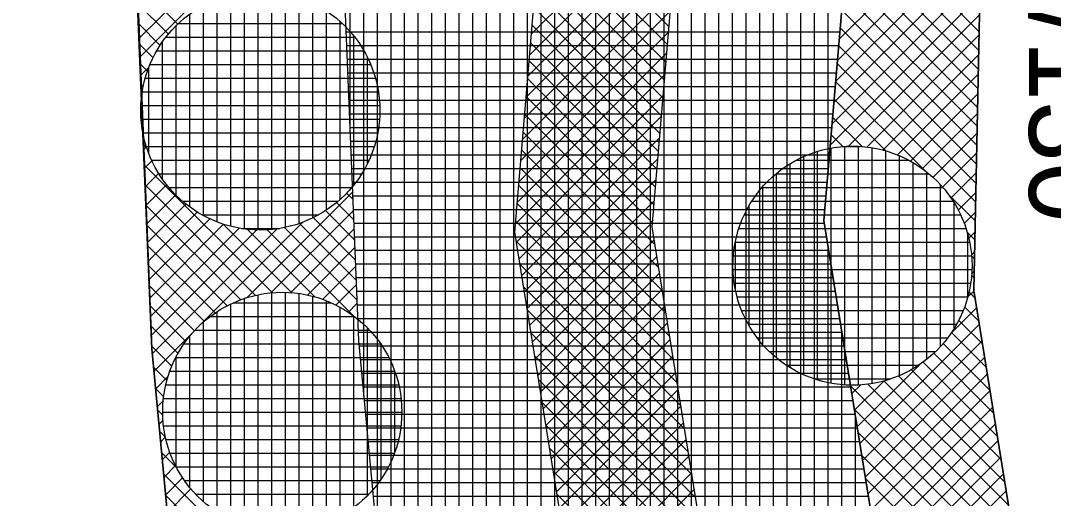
# Model space of a CAD drawing. Extents: x -565346 to -564154, y -1097386 to -1095620.
# Drawn here: x -564334.55 to -564319.43, y -1095957.54 to -1095950.55 of the extents above; entities that cross this region are included whole.
import ezdxf

# ---------------------------------------------------------------- set-up
doc = ezdxf.new("R2010")
doc.units = 0
for name, color, linetype in [('Vrstva 1', 7, 'Continuous'), ('Vrstva 13', 7, 'Continuous'), ('Vrstva 40', 7, 'Continuous'), ('Vrstva 41', 7, 'Continuous'), ('Vrstva 42', 7, 'Continuous'), ('Vrstva 43', 7, 'Continuous'), ('Vrstva 44', 7, 'Continuous')]:
    doc.layers.add(name, color=color, linetype=linetype)

msp = doc.modelspace()

# ---------------------------------------------------------------- linework, layer by layer
at = {"layer": 'Vrstva 1'}
for p, q in [((-564338.22, -1095817.34), (-564332.63, -1095955.35)), ((-564332.63, -1095955.35), (-564327.79, -1096006.41))]:
    msp.add_line(p, q, dxfattribs=at)
at = {"layer": 'Vrstva 13'}
for p, q in [((-564320.51, -1095950.21), (-564320.6, -1095954.5)), ((-564320.6, -1095954.5), (-564314.77, -1095990.63))]:
    msp.add_line(p, q, dxfattribs=at)
at = {"layer": 'Vrstva 41'}
for points in [[(-564213.14, -1096212.119), (-564215.677, -1096213.942), (-564248.76, -1096171.14), (-564286.49, -1096118.78), (-564303.06, -1096086.2), (-564321.97, -1096050.57), (-564327.79, -1096006.41), (-564332.63, -1095955.35), (-564334.17, -1095918.36), (-564331.082, -1095918.814), (-564329.607, -1095955.228), (-564324.705, -1096006.855), (-564319.072, -1096049.639), (-564283.916, -1096117.222), (-564246.344, -1096169.361)], [(-564317.9, -1095918.68), (-564319.837, -1095918.359), (-564322.792, -1095953.471), (-564316.779, -1095990.732), (-564317.708, -1096006.365), (-564312.296, -1096047.478), (-564277.924, -1096113.563), (-564240.773, -1096165.119), (-564207.452, -1096208.029), (-564205.9, -1096206.84), (-564239.15, -1096163.95), (-564276.21, -1096112.52), (-564310.36, -1096046.86), (-564315.7, -1096006.29), (-564314.77, -1095990.63), (-564320.6, -1095954.5), (-564320.51, -1095950.21)]]:
    msp.add_lwpolyline(points, close=True, dxfattribs=at)
at = {"layer": 'Vrstva 42'}
for p, q in [((-564324.887, -1095948.555), (-564327.078, -1095950.746)), ((-564326.913, -1095948.784), (-564325.062, -1095950.635)), ((-564324.913, -1095948.864), (-564327.104, -1095951.055)), ((-564330.835, -1095949.107), (-564332.808, -1095951.08)), ((-564326.935, -1095949.045), (-564325.084, -1095950.896)), ((-564331.152, -1095949.142), (-564332.819, -1095950.808)), ((-564324.939, -1095949.173), (-564327.13, -1095951.364)), ((-564326.957, -1095949.306), (-564325.106, -1095951.157)), ((-564324.965, -1095949.481), (-564327.156, -1095951.673)), ((-564320.456, -1095949.556), (-564322.647, -1095951.747)), ((-564326.979, -1095949.567), (-564325.128, -1095951.418)), ((-564324.991, -1095949.79), (-564327.182, -1095951.981)), ((-564327.001, -1095949.828), (-564325.15, -1095951.679)), ((-564332.853, -1095950), (-564332.252, -1095950.601)), ((-564320.481, -1095949.864), (-564322.673, -1095952.056)), ((-564321.089, -1095949.906), (-564322.621, -1095951.438)), ((-564321.224, -1095950.005), (-564320.52, -1095950.709)), ((-564325.017, -1095950.099), (-564327.208, -1095952.29)), ((-564327.023, -1095950.089), (-564325.172, -1095951.939)), ((-564321.404, -1095950.108), (-564320.526, -1095950.986)), ((-564332.84, -1095950.295), (-564332.388, -1095950.747)), ((-564320.507, -1095950.173), (-564322.699, -1095952.365)), ((-564321.685, -1095950.219), (-564322.595, -1095951.129)), ((-564322.034, -1095950.286), (-564322.569, -1095950.82)), ((-564322.369, -1095950.275), (-564320.55, -1095952.094)), ((-564322.073, -1095950.288), (-564320.544, -1095951.817)), ((-564321.822, -1095950.256), (-564320.538, -1095951.54)), ((-564321.602, -1095950.193), (-564320.532, -1095951.263)), ((-564325.043, -1095950.408), (-564327.234, -1095952.599)), ((-564327.045, -1095950.349), (-564325.194, -1095952.2)), ((-564322.533, -1095950.393), (-564320.555, -1095952.371)), ((-564320.515, -1095950.464), (-564322.439, -1095952.388)), ((-564332.828, -1095950.591), (-564332.509, -1095950.91)), ((-564329.794, -1095950.612), (-564329.81, -1095950.627)), ((-564327.067, -1095950.61), (-564325.216, -1095952.461)), ((-564325.069, -1095950.717), (-564327.26, -1095952.908)), ((-564322.555, -1095950.654), (-564320.561, -1095952.648)), ((-564320.521, -1095950.753), (-564322.166, -1095952.398)), ((-564332.816, -1095950.886), (-564332.611, -1095951.09)), ((-564327.089, -1095950.871), (-564325.238, -1095952.722)), ((-564322.577, -1095950.915), (-564320.567, -1095952.925)), ((-564325.095, -1095951.026), (-564327.286, -1095953.217)), ((-564320.527, -1095951.042), (-564321.93, -1095952.444)), ((-564332.804, -1095951.181), (-564332.695, -1095951.289)), ((-564327.111, -1095951.132), (-564325.26, -1095952.983)), ((-564322.599, -1095951.176), (-564320.573, -1095953.202)), ((-564332.671, -1095951.226), (-564332.796, -1095951.351)), ((-564325.121, -1095951.334), (-564327.312, -1095953.526)), ((-564320.534, -1095951.331), (-564321.717, -1095952.514)), ((-564332.791, -1095951.476), (-564332.758, -1095951.51)), ((-564327.133, -1095951.393), (-564325.282, -1095953.244)), ((-564322.621, -1095951.437), (-564321.316, -1095952.742)), ((-564332.773, -1095951.611), (-564332.785, -1095951.623)), ((-564325.147, -1095951.643), (-564327.298, -1095953.794)), ((-564327.155, -1095951.654), (-564325.304, -1095953.505)), ((-564320.54, -1095951.619), (-564321.525, -1095952.605)), ((-564322.643, -1095951.698), (-564321.884, -1095952.456)), ((-564325.173, -1095951.952), (-564327.258, -1095954.037)), ((-564327.177, -1095951.915), (-564325.268, -1095953.824)), ((-564322.665, -1095951.959), (-564322.232, -1095952.392)), ((-564320.546, -1095951.908), (-564321.351, -1095952.714)), ((-564325.199, -1095952.261), (-564327.219, -1095954.281)), ((-564327.199, -1095952.176), (-564325.213, -1095954.161)), ((-564322.687, -1095952.22), (-564322.515, -1095952.392)), ((-564320.552, -1095952.197), (-564321.196, -1095952.841)), ((-564332.754, -1095952.361), (-564332.706, -1095952.409)), ((-564332.71, -1095952.397), (-564332.751, -1095952.438)), ((-564327.221, -1095952.437), (-564325.159, -1095954.498)), ((-564325.225, -1095952.57), (-564327.18, -1095954.524)), ((-564320.558, -1095952.486), (-564321.056, -1095952.985)), ((-564332.742, -1095952.656), (-564330.867, -1095954.532)), ((-564332.631, -1095952.6), (-564332.74, -1095952.709)), ((-564327.243, -1095952.697), (-564325.104, -1095954.836)), ((-564332.531, -1095952.783), (-564332.729, -1095952.981)), ((-564325.251, -1095952.879), (-564327.14, -1095954.768)), ((-564320.564, -1095952.775), (-564320.933, -1095953.144)), ((-564332.73, -1095952.952), (-564331.113, -1095954.569)), ((-564332.414, -1095952.949), (-564332.717, -1095953.252)), ((-564327.264, -1095952.958), (-564325.05, -1095955.173)), ((-564332.281, -1095953.098), (-564332.706, -1095953.524)), ((-564329.695, -1095953.058), (-564331.24, -1095954.603)), ((-564329.781, -1095953.072), (-564329.691, -1095953.162)), ((-564325.277, -1095953.187), (-564327.101, -1095955.011)), ((-564320.982, -1095953.076), (-564320.579, -1095953.479)), ((-564320.57, -1095953.064), (-564320.827, -1095953.321)), ((-564332.718, -1095953.247), (-564331.33, -1095954.635)), ((-564332.132, -1095953.232), (-564332.695, -1095953.795)), ((-564329.684, -1095953.33), (-564330.887, -1095954.533)), ((-564330.09, -1095953.329), (-564329.667, -1095953.752)), ((-564329.927, -1095953.208), (-564329.679, -1095953.457)), ((-564327.286, -1095953.219), (-564324.995, -1095955.51)), ((-564331.966, -1095953.349), (-564332.683, -1095954.067)), ((-564331.783, -1095953.449), (-564332.672, -1095954.338)), ((-564330.27, -1095953.431), (-564329.655, -1095954.047)), ((-564327.308, -1095953.48), (-564324.941, -1095955.848)), ((-564320.576, -1095953.353), (-564320.739, -1095953.516)), ((-564332.705, -1095953.542), (-564331.526, -1095954.721)), ((-564331.58, -1095953.529), (-564332.661, -1095954.61)), ((-564331.35, -1095953.582), (-564332.65, -1095954.881)), ((-564331.094, -1095953.609), (-564332.638, -1095955.153)), ((-564330.796, -1095953.594), (-564332.623, -1095955.421)), ((-564330.414, -1095953.494), (-564331.887, -1095954.967)), ((-564331.589, -1095953.526), (-564330.584, -1095954.532)), ((-564331.239, -1095953.594), (-564330.238, -1095954.595)), ((-564330.942, -1095953.608), (-564329.679, -1095954.871)), ((-564330.69, -1095953.578), (-564329.631, -1095954.636)), ((-564329.673, -1095953.602), (-564330.602, -1095954.531)), ((-564330.469, -1095953.515), (-564329.643, -1095954.341)), ((-564325.303, -1095953.496), (-564327.062, -1095955.255)), ((-564320.582, -1095953.642), (-564320.672, -1095953.732)), ((-564327.301, -1095953.77), (-564324.887, -1095956.185)), ((-564325.279, -1095953.755), (-564327.022, -1095955.498)), ((-564320.696, -1095953.644), (-564320.584, -1095953.756)), ((-564332.693, -1095953.837), (-564331.704, -1095954.826)), ((-564329.662, -1095953.874), (-564330.352, -1095954.564)), ((-564320.588, -1095953.931), (-564320.633, -1095953.975)), ((-564325.239, -1095953.998), (-564326.983, -1095955.742)), ((-564320.632, -1095953.992), (-564320.59, -1095954.033)), ((-564332.681, -1095954.132), (-564331.864, -1095954.949)), ((-564329.651, -1095954.146), (-564330.134, -1095954.629)), ((-564327.247, -1095954.107), (-564324.832, -1095956.522)), ((-564325.2, -1095954.242), (-564326.944, -1095955.986)), ((-564320.594, -1095954.22), (-564320.631, -1095954.256)), ((-564320.632, -1095954.275), (-564320.596, -1095954.31)), ((-564332.668, -1095954.427), (-564332.008, -1095955.087)), ((-564329.64, -1095954.417), (-564329.936, -1095954.714)), ((-564327.192, -1095954.445), (-564324.778, -1095956.859)), ((-564325.161, -1095954.485), (-564326.904, -1095956.229)), ((-564320.599, -1095954.507), (-564320.689, -1095954.597)), ((-564320.668, -1095954.521), (-564320.583, -1095954.606)), ((-564329.629, -1095954.689), (-564329.757, -1095954.818)), ((-564332.656, -1095954.722), (-564332.137, -1095955.241)), ((-564327.138, -1095954.782), (-564324.723, -1095957.197)), ((-564325.121, -1095954.729), (-564326.865, -1095956.473)), ((-564320.56, -1095954.751), (-564320.932, -1095955.123)), ((-564320.734, -1095954.738), (-564320.528, -1095954.943)), ((-564325.082, -1095954.972), (-564326.826, -1095956.716)), ((-564320.52, -1095954.994), (-564322.265, -1095956.739)), ((-564320.82, -1095954.935), (-564320.474, -1095955.281)), ((-564332.644, -1095955.017), (-564332.248, -1095955.414)), ((-564332.031, -1095955.111), (-564332.599, -1095955.679)), ((-564327.084, -1095955.119), (-564324.669, -1095957.534)), ((-564320.925, -1095955.112), (-564320.42, -1095955.618)), ((-564325.043, -1095955.216), (-564326.787, -1095956.96)), ((-564320.481, -1095955.238), (-564322.225, -1095956.982)), ((-564321.048, -1095955.273), (-564320.365, -1095955.955)), ((-564332.632, -1095955.313), (-564332.339, -1095955.605)), ((-564321.186, -1095955.417), (-564320.311, -1095956.293)), ((-564327.029, -1095955.456), (-564324.614, -1095957.871)), ((-564325.004, -1095955.46), (-564326.747, -1095957.203)), ((-564321.385, -1095955.576), (-564322.304, -1095956.495)), ((-564320.442, -1095955.481), (-564322.186, -1095957.226)), ((-564321.34, -1095955.546), (-564320.256, -1095956.63)), ((-564332.604, -1095955.623), (-564332.411, -1095955.816)), ((-564332.395, -1095955.758), (-564332.574, -1095955.938)), ((-564324.964, -1095955.703), (-564326.708, -1095957.447)), ((-564320.402, -1095955.725), (-564322.147, -1095957.469)), ((-564321.703, -1095955.749), (-564320.147, -1095957.304)), ((-564321.512, -1095955.657), (-564320.202, -1095956.967)), ((-564326.975, -1095955.794), (-564324.56, -1095958.208)), ((-564322.4, -1095955.9), (-564319.984, -1095958.316)), ((-564322.252, -1095955.877), (-564322.383, -1095956.008)), ((-564321.911, -1095955.819), (-564322.343, -1095956.252)), ((-564322.15, -1095955.868), (-564320.039, -1095957.979)), ((-564321.915, -1095955.82), (-564320.093, -1095957.642)), ((-564332.575, -1095955.935), (-564332.458, -1095956.052)), ((-564324.925, -1095955.947), (-564326.669, -1095957.69)), ((-564320.363, -1095955.968), (-564322.107, -1095957.713)), ((-564332.465, -1095956.111), (-564332.55, -1095956.196)), ((-564326.92, -1095956.131), (-564324.505, -1095958.546)), ((-564324.886, -1095956.19), (-564326.629, -1095957.934)), ((-564320.324, -1095956.212), (-564322.068, -1095957.956)), ((-564332.545, -1095956.248), (-564332.471, -1095956.321)), ((-564322.346, -1095956.238), (-564319.93, -1095958.653)), ((-564332.467, -1095956.396), (-564332.525, -1095956.454)), ((-564326.866, -1095956.468), (-564324.451, -1095958.883)), ((-564324.846, -1095956.434), (-564326.59, -1095958.177)), ((-564320.284, -1095956.455), (-564321.839, -1095958.01)), ((-564332.515, -1095956.56), (-564332.435, -1095956.64)), ((-564332.434, -1095956.646), (-564332.501, -1095956.713)), ((-564322.291, -1095956.575), (-564320.591, -1095958.275)), ((-564326.811, -1095956.805), (-564324.397, -1095959.22)), ((-564324.807, -1095956.677), (-564326.551, -1095958.421)), ((-564320.245, -1095956.699), (-564321.531, -1095957.985)), ((-564332.486, -1095956.873), (-564332.272, -1095957.087)), ((-564332.369, -1095956.864), (-564332.476, -1095956.971)), ((-564324.768, -1095956.921), (-564326.511, -1095958.665)), ((-564322.237, -1095956.912), (-564321.103, -1095958.045)), ((-564320.206, -1095956.943), (-564321.273, -1095958.009)), ((-564332.284, -1095957.062), (-564332.452, -1095957.229)), ((-564332.456, -1095957.185), (-564329.953, -1095959.688)), ((-564332.18, -1095957.241), (-564332.427, -1095957.488)), ((-564326.757, -1095957.143), (-564324.342, -1095959.558)), ((-564324.728, -1095957.164), (-564326.472, -1095958.908)), ((-564322.182, -1095957.249), (-564321.442, -1095957.99)), ((-564320.167, -1095957.186), (-564321.042, -1095958.062)), ((-564332.059, -1095957.402), (-564332.403, -1095957.746)), ((-564324.689, -1095957.408), (-564326.433, -1095959.152)), ((-564332.426, -1095957.498), (-564330.269, -1095959.655)), ((-564326.703, -1095957.48), (-564324.288, -1095959.895)), ((-564320.127, -1095957.43), (-564320.836, -1095958.138))]:
    msp.add_line(p, q, dxfattribs=at)
msp.add_lwpolyline([(-564322.318, -1095918.024), (-564324.311, -1095917.856), (-564327.322, -1095953.642), (-564321.3, -1095990.958), (-564322.226, -1096006.529), (-564316.652, -1096048.867), (-564298.213, -1096083.6), (-564281.777, -1096115.914), (-564244.285, -1096167.937), (-564211.109, -1096210.658), (-564209.483, -1096209.49), (-564242.801, -1096166.581), (-564280.063, -1096114.871), (-564296.384, -1096082.78), (-564314.716, -1096048.249), (-564320.218, -1096006.455), (-564319.291, -1095990.856), (-564325.309, -1095953.567)], close=True, dxfattribs=at)
at = {"layer": 'Vrstva 43'}
for p, q in [((-564329.73, -1095952.191), (-564329.73, -1095765.392)), ((-564329.53, -1095956.039), (-564329.53, -1095766.509)), ((-564329.33, -1095958.145), (-564329.33, -1095776.058)), ((-564329.13, -1095960.252), (-564329.13, -1095785.608)), ((-564328.93, -1095962.358), (-564328.93, -1095795.158)), ((-564328.73, -1095964.464), (-564328.73, -1095800.13)), ((-564328.53, -1095966.571), (-564328.53, -1095802.638)), ((-564328.33, -1095968.677), (-564328.33, -1095805.146)), ((-564328.13, -1095970.783), (-564328.13, -1095807.653)), ((-564327.93, -1095972.89), (-564327.93, -1095835.324)), ((-564327.73, -1095974.996), (-564327.73, -1095837.789)), ((-564327.53, -1095977.103), (-564327.53, -1095840.255)), ((-564327.33, -1095979.209), (-564327.33, -1095842.721)), ((-564327.13, -1095981.315), (-564327.13, -1095844.513)), ((-564326.93, -1095983.422), (-564326.93, -1095845.561)), ((-564326.73, -1095985.528), (-564326.73, -1095846.61)), ((-564326.53, -1095987.634), (-564326.53, -1095847.658)), ((-564326.33, -1095989.741), (-564326.33, -1095848.706)), ((-564326.13, -1095991.847), (-564326.13, -1095849.755)), ((-564325.93, -1095993.954), (-564325.93, -1095850.803)), ((-564325.73, -1095996.06), (-564325.73, -1095851.851)), ((-564325.53, -1095998.166), (-564325.53, -1095852.9)), ((-564325.33, -1096000.273), (-564325.33, -1095853.948)), ((-564325.13, -1096002.379), (-564325.13, -1095854.997)), ((-564324.93, -1096004.485), (-564324.93, -1095856.045)), ((-564324.73, -1096006.592), (-564324.73, -1095857.093)), ((-564324.53, -1096008.184), (-564324.53, -1095858.142)), ((-564324.33, -1096009.703), (-564324.33, -1095859.19)), ((-564324.13, -1096011.222), (-564324.13, -1095860.238)), ((-564323.93, -1096012.741), (-564323.93, -1095861.287)), ((-564323.73, -1096014.26), (-564323.73, -1095862.335)), ((-564323.53, -1096015.779), (-564323.53, -1095863.383)), ((-564323.33, -1096017.298), (-564323.33, -1095864.432)), ((-564323.13, -1096018.818), (-564323.13, -1095865.48)), ((-564322.93, -1096020.337), (-564322.93, -1095866.529)), ((-564322.73, -1095952.734), (-564322.73, -1095867.577)), ((-564329.79, -1095950.71), (-564322.56, -1095950.71)), ((-564329.782, -1095950.91), (-564322.576, -1095950.91)), ((-564329.774, -1095951.11), (-564322.593, -1095951.11)), ((-564329.766, -1095951.31), (-564322.61, -1095951.31)), ((-564329.758, -1095951.51), (-564322.627, -1095951.51)), ((-564329.75, -1095951.71), (-564322.644, -1095951.71)), ((-564329.741, -1095951.91), (-564322.661, -1095951.91)), ((-564329.733, -1095952.11), (-564322.677, -1095952.11)), ((-564329.725, -1095952.31), (-564322.694, -1095952.31)), ((-564329.717, -1095952.51), (-564322.711, -1095952.51)), ((-564329.709, -1095952.71), (-564322.728, -1095952.71)), ((-564329.701, -1095952.91), (-564322.745, -1095952.91)), ((-564329.693, -1095953.11), (-564322.762, -1095953.11)), ((-564329.685, -1095953.31), (-564322.778, -1095953.31)), ((-564329.677, -1095953.51), (-564322.786, -1095953.51)), ((-564329.668, -1095953.71), (-564322.753, -1095953.71)), ((-564329.66, -1095953.91), (-564322.721, -1095953.91)), ((-564322.73, -1096021.856), (-564322.73, -1095953.855)), ((-564329.652, -1095954.11), (-564322.689, -1095954.11)), ((-564329.644, -1095954.31), (-564322.657, -1095954.31)), ((-564329.636, -1095954.51), (-564322.624, -1095954.51)), ((-564329.628, -1095954.71), (-564322.592, -1095954.71)), ((-564329.62, -1095954.91), (-564322.56, -1095954.91)), ((-564329.612, -1095955.11), (-564322.528, -1095955.11)), ((-564322.53, -1096023.375), (-564322.53, -1095955.095)), ((-564329.599, -1095955.31), (-564322.495, -1095955.31)), ((-564329.58, -1095955.51), (-564322.463, -1095955.51)), ((-564329.561, -1095955.71), (-564322.431, -1095955.71)), ((-564329.542, -1095955.91), (-564322.398, -1095955.91)), ((-564329.523, -1095956.11), (-564322.366, -1095956.11)), ((-564329.504, -1095956.31), (-564322.334, -1095956.31)), ((-564322.33, -1096024.894), (-564322.33, -1095956.334)), ((-564329.485, -1095956.51), (-564322.302, -1095956.51)), ((-564329.466, -1095956.71), (-564322.269, -1095956.71)), ((-564329.447, -1095956.91), (-564322.237, -1095956.91)), ((-564329.428, -1095957.11), (-564322.205, -1095957.11)), ((-564329.409, -1095957.31), (-564322.172, -1095957.31)), ((-564329.39, -1095957.51), (-564322.14, -1095957.51))]:
    msp.add_line(p, q, dxfattribs=at)
for points in [[(-564339.576, -1095722.251), (-564332.487, -1095897.108), (-564334.985, -1095897.209), (-564334.17, -1095918.36), (-564331.082, -1095918.814), (-564329.607, -1095955.228), (-564324.705, -1096006.855), (-564319.072, -1096049.639)], [(-564312.296, -1096047.478), (-564317.708, -1096006.365), (-564316.779, -1095990.732), (-564322.792, -1095953.471), (-564319.837, -1095918.359), (-564317.9, -1095918.68), (-564316.23, -1095899.34), (-564317.284, -1095891.096), (-564319.268, -1095891.349), (-564321.435, -1095874.365), (-564327.225, -1095844.015), (-564327.939, -1095835.213), (-564325.945, -1095835.054), (-564328.86, -1095798.5), (-564329.554, -1095765.383)]]:
    msp.add_lwpolyline(points, dxfattribs=at)
at = {"layer": 'Vrstva 44'}
for p, q in [((-564331.28, -1095950.132), (-564331.28, -1095953.596)), ((-564331.08, -1095950.116), (-564331.08, -1095953.613)), ((-564330.88, -1095950.122), (-564330.88, -1095953.604)), ((-564330.68, -1095950.152), (-564330.68, -1095953.573)), ((-564331.68, -1095950.234), (-564331.68, -1095953.493)), ((-564331.48, -1095950.17), (-564331.48, -1095953.557)), ((-564330.48, -1095950.208), (-564330.48, -1095953.519)), ((-564330.28, -1095950.291), (-564330.28, -1095953.438)), ((-564332.08, -1095950.455), (-564332.08, -1095953.271)), ((-564331.88, -1095950.329), (-564331.88, -1095953.399)), ((-564330.08, -1095950.403), (-564330.08, -1095953.322)), ((-564332.243, -1095950.59), (-564329.845, -1095950.59)), ((-564329.88, -1095950.559), (-564329.88, -1095953.17)), ((-564332.28, -1095950.628), (-564332.28, -1095953.099)), ((-564329.68, -1095950.768), (-564329.68, -1095952.958)), ((-564332.48, -1095950.867), (-564332.48, -1095952.861)), ((-564332.423, -1095950.79), (-564329.663, -1095950.79)), ((-564332.559, -1095950.99), (-564329.528, -1095950.99)), ((-564332.656, -1095951.19), (-564329.429, -1095951.19)), ((-564329.48, -1095951.081), (-564329.48, -1095952.648)), ((-564332.68, -1095951.248), (-564332.68, -1095952.477)), ((-564332.726, -1095951.39), (-564329.36, -1095951.39)), ((-564332.771, -1095951.59), (-564329.316, -1095951.59)), ((-564332.791, -1095951.79), (-564329.296, -1095951.79)), ((-564332.787, -1095951.99), (-564329.298, -1095951.99)), ((-564332.76, -1095952.19), (-564329.325, -1095952.19)), ((-564332.71, -1095952.39), (-564329.376, -1095952.39)), ((-564322.69, -1095952.413), (-564322.69, -1095955.853)), ((-564322.518, -1095952.39), (-564322.257, -1095952.39)), ((-564322.49, -1095952.389), (-564322.49, -1095955.878)), ((-564322.29, -1095952.388), (-564322.29, -1095955.881)), ((-564322.09, -1095952.409), (-564322.09, -1095955.861)), ((-564323.09, -1095952.539), (-564323.09, -1095955.729)), ((-564322.89, -1095952.463), (-564322.89, -1095955.805)), ((-564321.89, -1095952.454), (-564321.89, -1095955.814)), ((-564321.69, -1095952.524), (-564321.69, -1095955.742)), ((-564332.635, -1095952.59), (-564329.453, -1095952.59)), ((-564323.29, -1095952.643), (-564323.29, -1095955.624)), ((-564323.195, -1095952.59), (-564321.551, -1095952.59)), ((-564321.49, -1095952.626), (-564321.49, -1095955.643)), ((-564332.525, -1095952.79), (-564329.559, -1095952.79)), ((-564323.492, -1095952.79), (-564321.255, -1095952.79)), ((-564323.49, -1095952.788), (-564323.49, -1095955.481)), ((-564321.29, -1095952.762), (-564321.29, -1095955.505)), ((-564332.381, -1095952.99), (-564329.706, -1095952.99)), ((-564323.698, -1095952.99), (-564321.052, -1095952.99)), ((-564323.69, -1095952.98), (-564323.69, -1095955.287)), ((-564321.09, -1095952.949), (-564321.09, -1095955.322)), ((-564332.181, -1095953.19), (-564329.904, -1095953.19)), ((-564323.89, -1095953.26), (-564323.89, -1095955.009)), ((-564323.846, -1095953.19), (-564320.903, -1095953.19)), ((-564320.89, -1095953.211), (-564320.89, -1095955.059)), ((-564331.895, -1095953.39), (-564330.191, -1095953.39)), ((-564323.958, -1095953.39), (-564320.793, -1095953.39)), ((-564331.317, -1095953.59), (-564330.758, -1095953.59)), ((-564324.036, -1095953.59), (-564320.712, -1095953.59)), ((-564324.088, -1095953.79), (-564320.66, -1095953.79)), ((-564320.69, -1095953.667), (-564320.69, -1095954.605)), ((-564324.09, -1095953.798), (-564324.09, -1095954.47)), ((-564324.117, -1095953.99), (-564320.632, -1095953.99)), ((-564324.123, -1095954.19), (-564320.627, -1095954.19)), ((-564324.105, -1095954.39), (-564320.645, -1095954.39)), ((-564330.88, -1095954.531), (-564330.88, -1095958.015)), ((-564330.68, -1095954.525), (-564330.68, -1095958.021)), ((-564330.48, -1095954.542), (-564330.48, -1095958.005)), ((-564331.48, -1095954.698), (-564331.48, -1095957.849)), ((-564331.44, -1095954.68), (-564330.003, -1095954.68)), ((-564331.28, -1095954.617), (-564331.28, -1095957.93)), ((-564331.08, -1095954.562), (-564331.08, -1095957.986)), ((-564330.28, -1095954.582), (-564330.28, -1095957.967)), ((-564330.08, -1095954.647), (-564330.08, -1095957.9)), ((-564324.062, -1095954.59), (-564320.685, -1095954.59)), ((-564331.68, -1095954.811), (-564331.68, -1095957.737)), ((-564329.88, -1095954.74), (-564329.88, -1095957.806)), ((-564323.995, -1095954.79), (-564320.754, -1095954.79)), ((-564331.88, -1095954.964), (-564331.88, -1095957.583)), ((-564331.78, -1095954.88), (-564329.666, -1095954.88)), ((-564329.68, -1095954.87), (-564329.68, -1095957.679)), ((-564323.9, -1095954.99), (-564320.85, -1095954.99)), ((-564331.999, -1095955.08), (-564329.445, -1095955.08)), ((-564329.48, -1095955.042), (-564329.48, -1095957.504)), ((-564332.161, -1095955.28), (-564329.282, -1095955.28)), ((-564332.08, -1095955.173), (-564332.08, -1095957.375)), ((-564329.28, -1095955.282), (-564329.28, -1095957.262)), ((-564323.768, -1095955.19), (-564320.98, -1095955.19)), ((-564323.593, -1095955.39), (-564321.159, -1095955.39)), ((-564332.28, -1095955.48), (-564329.164, -1095955.48)), ((-564332.28, -1095955.481), (-564332.28, -1095957.066)), ((-564323.344, -1095955.59), (-564321.407, -1095955.59)), ((-564332.368, -1095955.68), (-564329.078, -1095955.68)), ((-564329.08, -1095955.673), (-564329.08, -1095956.879)), ((-564332.426, -1095955.88), (-564329.017, -1095955.88)), ((-564322.935, -1095955.79), (-564321.814, -1095955.79)), ((-564332.459, -1095956.08), (-564328.983, -1095956.08)), ((-564332.47, -1095956.28), (-564328.974, -1095956.28)), ((-564332.458, -1095956.48), (-564328.986, -1095956.48)), ((-564332.424, -1095956.68), (-564329.021, -1095956.68)), ((-564332.362, -1095956.88), (-564329.08, -1095956.88)), ((-564332.273, -1095957.08), (-564329.171, -1095957.08)), ((-564332.153, -1095957.28), (-564329.292, -1095957.28)), ((-564331.987, -1095957.48), (-564329.456, -1095957.48))]:
    msp.add_line(p, q, dxfattribs=at)
for centre in [(-564331.043, -1095951.863), (-564322.375, -1095954.134), (-564330.722, -1095956.274)]:
    msp.add_circle(centre, 1.75, dxfattribs=at)

# ---------------------------------------------------------------- texts
at = {"layer": 'Vrstva 40'}
msp.add_text('13/130', height=1.2, rotation=270, dxfattribs=at).set_placement((-564319.79, -1095948.6))

doc.saveas('drawing.dxf')
